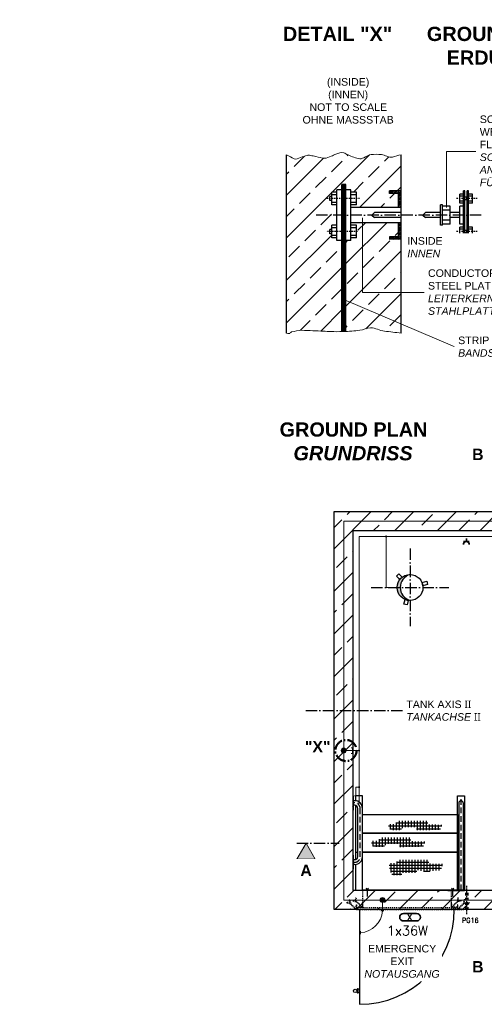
# Model space of a CAD drawing. Header units: millimetres. Extents: x 2605 to 1198744, y 17680 to 73723.
# Tile 624 of 656: x 90985 to 95887, y 40095 to 50487. Entities that reach past the tile are written whole.
import ezdxf
from ezdxf.enums import TextEntityAlignment as Align

# ---------------------------------------------------------------- set-up
doc = ezdxf.new("R2010")
doc.units = ezdxf.units.MM
for name, pattern in [('ACAD_ISO10W100', [18, 12, -3, 0, -3]), ('DASHDOT', [25.4, 12.7, -6.35, 0, -6.35]), ('JIS_02_1.0', [2, 1, -1])]:
    doc.linetypes.add(name, pattern=pattern)
for name, color, linetype, lineweight in [('Beschriftung', 7, 'Continuous', 9), ('elektro Installation', 7, 'Continuous', 35), ('HO1N2-D50', 4, 'Continuous', 18), ('Verz. Bandstahl 30x3_5mm auf Putz', 1, 'GRENZE2', 18), ('Verz. Bandstahl 30x3_5mm im Beton', 5, 'GRENZE1', 18)]:
    doc.layers.add(name, color=color, linetype=linetype, lineweight=lineweight)
doc.styles.add('LBB3.5M1000', font='isocp.shx', dxfattribs={"height": 3.5})
doc.styles.add('ROMANS', font='ROMANS', dxfattribs={"height": 0.2})
doc.linetypes.add('GRENZE1', pattern='A,6.35,-2.54,[133,ltypeshp.shx,S=2.54,R=0,X=-2.54,Y=0],-2.54,25.4', length=36.83)
doc.linetypes.add('GRENZE2', pattern='A,6.35,-2.54,[132,ltypeshp.shx,S=2.54,R=0,X=-2.54,Y=0],-2.54,25.4', length=36.83)

msp = doc.modelspace()

# ---------------------------------------------------------------- hatches: boundary and pattern name
h = msp.add_hatch()
h.set_pattern_fill('ANSI33', color=256, scale=50, style=0)
h.set_pattern_definition([(45, (179697.13, 46331.4), (-224.5064, 224.5064), []), (45, (179921.64, 46331.4), (-224.5064, 224.5064), [158.75, -79.375])])
h.paths.add_polyline_path([(96653.60274, 45294.77086), (94303.60274, 45294.77086), (94303.60274, 41094.77086), (98403.60274, 41094.77086), (98403.60274, 41294.77086), (94503.60274, 41294.77086), (94503.60274, 45094.77086), (96653.60274, 45094.77086)])
h.paths.add_polyline_path([(97533.60274, 45294.77086), (96653.60274, 45294.77086), (96653.60274, 45094.77086), (97533.60274, 45094.77086)], flags=17)
h.paths.add_polyline_path([(98403.60274, 45294.77086), (97533.60274, 45294.77086), (97533.60274, 45094.77086), (98403.60274, 45094.77086)])
h.paths.add_polyline_path([(100153.60274, 45294.77086), (98403.60274, 45294.77086), (98403.60274, 45094.77086), (100153.60274, 45094.77086)], flags=17)
h.paths.add_polyline_path([(102503.60274, 45294.77086), (100153.60274, 45294.77086), (100153.60274, 45094.77086), (102303.60274, 45094.77086), (102303.60274, 41294.77086), (98403.60274, 41294.77086), (98403.60274, 41094.77086), (102503.60274, 41094.77086)])
h = msp.add_hatch(color=256)
h.dxf.hatch_style = 1
h.paths.add_polyline_path([(95103.60274, 44631.27086, 0.4142135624), (94967.10274, 44494.77086), (95000.71765, 44494.77086, -0.33466015)])
h.paths.add_polyline_path([(95000.71765, 44494.77086), (94967.10274, 44494.77086, 0.4142135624), (95103.60274, 44358.27086, -0.33466015)])
h = msp.add_hatch()
h.set_pattern_fill('NET', color=253, scale=10)
h.set_pattern_definition([(0, (112961.716, 46231.402), (0, 31.75), []), (90, (112961.716, 46231.402), (-31.75, 2e-15), [])])
h.paths.add_polyline_path([(94875.13876, 41954.71762), (94877.21494, 41996.22584), (94948.84181, 41998.30127), (94969.60318, 42031.50785), (95290.36694, 42031.50785), (95294.51923, 41993.11275), (95444.00134, 41988.96192), (95420.12574, 41937.07662), (95264.41516, 41932.92579), (95172.02691, 41931.88809), (95172.02691, 41966.1324), (95035.00164, 41966.1324), (95004.89756, 41933.96349), (94911.47126, 41933.96349)])
h = msp.add_hatch()
h.set_pattern_fill('NET', color=253, scale=10)
h.set_pattern_definition([(0, (112782.13, 46053.954), (0, 31.75), []), (90, (112782.13, 46053.954), (-31.75, 2e-15), [])])
h.paths.add_polyline_path([(94695.55258, 41777.26987), (94697.62875, 41818.77809), (94769.25562, 41820.85352), (94790.01699, 41854.0601), (95110.78075, 41854.0601), (95114.93305, 41815.665), (95264.41516, 41811.51417), (95240.53955, 41759.62887), (95084.82897, 41755.47804), (94992.44073, 41754.44034), (94992.44073, 41788.68465), (94855.41545, 41788.68465), (94825.31137, 41756.51574), (94731.88507, 41756.51574)])
at = {"layer": 'Beschriftung'}
h = msp.add_hatch(color=256, dxfattribs=at)
h.dxf.hatch_style = 1
h.paths.add_polyline_path([(94006.43888, 41794.77086), (94104.41243, 41625.07569), (93908.46532, 41625.07569)])
at = {"layer": 'Verz. Bandstahl 30x3_5mm auf Putz'}
h = msp.add_hatch(color=256, dxfattribs=at)
h.dxf.hatch_style = 1
edge = h.paths.add_edge_path()
edge.add_arc((94852.97221, 45032.27086), 6.01999, 0, 360)
h = msp.add_hatch(color=256, dxfattribs=at)
h.dxf.hatch_style = 1
edge = h.paths.add_edge_path()
edge.add_arc((94566.10274, 42772.37809), 6.01999, 0, 360)
h = msp.add_hatch(color=256, dxfattribs=at)
h.dxf.hatch_style = 1
edge = h.paths.add_edge_path()
edge.add_arc((94566.10274, 42386.81379), 6.01999, 0, 360)
at = {"layer": 'Verz. Bandstahl 30x3_5mm im Beton'}
h = msp.add_hatch(color=256, dxfattribs=at)
h.dxf.hatch_style = 1
edge = h.paths.add_edge_path()
edge.add_arc((94403.60274, 42772.37809), 26.4653, 0, 360)
h = msp.add_hatch(color=256, dxfattribs=at)
h.dxf.hatch_style = 1
edge = h.paths.add_edge_path()
edge.add_arc((94812.11544, 41195.85849), 26.4653, 0, 360)

# ---------------------------------------------------------------- linework, layer by layer
at = {"color": 7, "linetype": 'Continuous'}
for p, q in [((94385.38379, 47195.14492), (94385.38379, 48746.64977)), ((94425.63934, 48746.64977), (94385.38379, 48746.64977)), ((94389.40935, 47195.23525), (94389.40935, 48746.64977)), ((94393.4349, 47195.32765), (94393.4349, 48746.64977)), ((94398.80231, 47195.45484), (94398.80231, 48746.64977)), ((94404.16971, 47195.59864), (94404.16971, 48746.64977)), ((94409.53712, 47195.76119), (94409.53712, 48746.64977)), ((94414.90453, 47195.94163), (94414.90453, 48746.64977)), ((94420.27194, 47196.13912), (94420.27194, 48746.64977)), ((94425.63934, 47196.35279), (94425.63934, 48746.64977)), ((94331.70972, 48666.13867), (94278.03566, 48666.13867)), ((94278.03566, 48531.9535), (94278.03566, 48666.13867)), ((94331.70972, 48639.30164), (94278.03566, 48639.30164)), ((94331.70972, 48156.23503), (94331.70972, 48692.97571)), ((94385.38379, 48692.97571), (94331.70972, 48692.97571)), ((94479.31341, 48692.97571), (94425.63934, 48692.97571)), ((94479.31341, 48156.23503), (94479.31341, 48692.97571)), ((94538.35488, 48666.13867), (94479.31341, 48666.13867)), ((94538.35488, 48639.30164), (94479.31341, 48639.30164)), ((94538.35488, 48531.9535), (94538.35488, 48666.13867)), ((94888.57818, 48671.69662), (94896.43874, 48679.55719)), ((94888.57818, 48652.72016), (94915.41521, 48679.55719)), ((94888.57818, 48652.72016), (94888.57818, 48679.55719)), ((95009.34483, 48679.55719), (94888.57818, 48679.55719)), ((94982.5078, 48652.72016), (94888.57818, 48652.72016)), ((94907.55518, 48652.72016), (94934.39221, 48679.55719)), ((94926.53165, 48652.72016), (94953.36868, 48679.55719)), ((94945.50865, 48652.72016), (94972.34569, 48679.55719)), ((94964.48512, 48652.72016), (94991.32215, 48679.55719)), ((94982.5078, 48651.76637), (95009.34483, 48678.6034)), ((94982.5078, 48632.78936), (95009.34483, 48659.6264)), ((94982.5078, 48505.11647), (94982.5078, 48652.72016)), ((94982.5078, 48613.8129), (95009.34483, 48640.64993)), ((95667.81642, 48646.0109), (95627.56087, 48646.0109)), ((95627.56087, 48552.08128), (95627.56087, 48646.0109)), ((95681.23493, 48679.55719), (95667.81642, 48679.55719)), ((95667.81642, 48169.65354), (95667.81642, 48679.55719)), ((95681.23493, 48169.65354), (95681.23493, 48679.55719)), ((95721.49048, 48679.55719), (95708.07197, 48679.55719)), ((95708.07197, 48169.65354), (95708.07197, 48679.55719)), ((95721.49048, 48169.65354), (95721.49048, 48679.55719)), ((95761.74604, 48646.0109), (95721.49048, 48646.0109)), ((95761.74604, 48552.08128), (95761.74604, 48646.0109)), ((94256.56603, 48577.57646), (94256.56603, 48620.51572)), ((94278.03566, 48620.51572), (94256.56603, 48620.51572)), ((94278.03566, 48577.57646), (94256.56603, 48577.57646)), ((94331.70972, 48558.79054), (94278.03566, 48558.79054)), ((94538.35488, 48558.79054), (94479.31341, 48558.79054)), ((94982.5078, 48594.83643), (95009.34483, 48621.67346)), ((94982.5078, 48575.85943), (95009.34483, 48602.69646)), ((94982.5078, 48537.90649), (95009.34483, 48564.74353)), ((94982.5078, 48518.92949), (95009.34483, 48545.76652)), ((94983.46158, 48557.83675), (95009.34483, 48583.71999)), ((95667.81642, 48625.88312), (95627.56087, 48625.88312)), ((95667.81642, 48572.20905), (95627.56087, 48572.20905)), ((95667.81642, 48552.08128), (95627.56087, 48552.08128)), ((95708.07197, 48612.46461), (95681.23493, 48612.46461)), ((95708.07197, 48585.62757), (95681.23493, 48585.62757)), ((95761.74604, 48625.88312), (95721.49048, 48625.88312)), ((95761.74604, 48572.20905), (95721.49048, 48572.20905)), ((95761.74604, 48552.08128), (95721.49048, 48552.08128)), ((94331.70972, 48531.9535), (94278.03566, 48531.9535)), ((94538.35488, 48531.9535), (94479.31341, 48531.9535)), ((95009.34483, 48505.11647), (94479.31341, 48505.11647)), ((94700.71894, 48424.60537), (94727.55597, 48451.4424)), ((95009.34483, 48451.4424), (94727.55597, 48451.4424)), ((94987.67124, 48505.11647), (95009.34483, 48526.79006)), ((95238.42387, 48424.60537), (95265.26091, 48451.4424)), ((95426.28311, 48451.4424), (95265.26091, 48451.4424)), ((95445.06903, 48531.9535), (95426.28311, 48531.9535)), ((95426.28311, 48317.25723), (95426.28311, 48531.9535)), ((95445.06903, 48317.25723), (95445.06903, 48531.9535)), ((95525.58014, 48518.53499), (95445.06903, 48518.53499)), ((95525.58014, 48478.27944), (95445.06903, 48478.27944)), ((95525.58014, 48330.67575), (95525.58014, 48518.53499)), ((95627.56087, 48451.4424), (95525.58014, 48451.4424)), ((95667.81642, 48518.53499), (95627.56087, 48518.53499)), ((95627.56087, 48330.67575), (95627.56087, 48518.53499)), ((95009.34483, 48344.09427), (94479.31341, 48344.09427)), ((94700.71894, 48424.60537), (94727.55597, 48397.76833)), ((95009.34483, 48397.76833), (94727.55597, 48397.76833)), ((94982.5078, 48339.48957), (94987.11249, 48344.09427)), ((94982.5078, 48320.51256), (95006.0895, 48344.09427)), ((94982.5078, 48196.49058), (94982.5078, 48344.09427)), ((94982.5078, 48301.5361), (95009.34483, 48328.37313)), ((95238.42387, 48424.60537), (95265.26091, 48397.76833)), ((95426.28311, 48397.76833), (95265.26091, 48397.76833)), ((95525.58014, 48370.9313), (95445.06903, 48370.9313)), ((95525.58014, 48330.67575), (95445.06903, 48330.67575)), ((95627.56087, 48397.76833), (95525.58014, 48397.76833)), ((95667.81642, 48330.67575), (95627.56087, 48330.67575)), ((94256.56603, 48228.69502), (94256.56603, 48271.63427)), ((94278.03566, 48271.63427), (94256.56603, 48271.63427)), ((94278.03566, 48228.69502), (94256.56603, 48228.69502)), ((94331.70972, 48317.25723), (94278.03566, 48317.25723)), ((94278.03566, 48183.07206), (94278.03566, 48317.25723)), ((94331.70972, 48290.4202), (94278.03566, 48290.4202)), ((94538.35488, 48317.25723), (94479.31341, 48317.25723)), ((94538.35488, 48290.4202), (94479.31341, 48290.4202)), ((94538.35488, 48183.07206), (94538.35488, 48317.25723)), ((94982.5078, 48282.5599), (95009.34483, 48309.39666)), ((94982.5078, 48263.58343), (95009.34483, 48290.4202)), ((94982.5078, 48244.60616), (95009.34483, 48271.44319)), ((94982.5078, 48225.62969), (95009.34483, 48252.46673)), ((94982.5078, 48206.65296), (95009.34483, 48233.48972)), ((95445.06903, 48317.25723), (95426.28311, 48317.25723)), ((95667.81642, 48297.12946), (95627.56087, 48297.12946)), ((95627.56087, 48203.19984), (95627.56087, 48297.12946)), ((95667.81642, 48277.00168), (95627.56087, 48277.00168)), ((95667.81642, 48223.32761), (95627.56087, 48223.32761)), ((95708.07197, 48263.58316), (95681.23493, 48263.58316)), ((95708.07197, 48236.74613), (95681.23493, 48236.74613)), ((95761.74604, 48297.12946), (95721.49048, 48297.12946)), ((95761.74604, 48277.00168), (95721.49048, 48277.00168)), ((95761.74604, 48223.32761), (95721.49048, 48223.32761)), ((95761.74604, 48203.19984), (95761.74604, 48297.12946)), ((94331.70972, 48209.9091), (94278.03566, 48209.9091)), ((94331.70972, 48183.07206), (94278.03566, 48183.07206)), ((94385.38379, 48156.23503), (94331.70972, 48156.23503)), ((94479.31341, 48156.23503), (94425.63934, 48156.23503)), ((94538.35488, 48209.9091), (94479.31341, 48209.9091)), ((94538.35488, 48183.07206), (94479.31341, 48183.07206)), ((94888.57818, 48188.63001), (94896.43874, 48196.49058)), ((94888.57818, 48169.65354), (94915.41494, 48196.49058)), ((94888.57818, 48196.49058), (94888.57818, 48169.65354)), ((94982.5078, 48196.49058), (94888.57818, 48196.49058)), ((95009.34483, 48169.65354), (94888.57818, 48169.65354)), ((94907.55518, 48169.65354), (94934.39221, 48196.49058)), ((94926.53165, 48169.65354), (94953.36841, 48196.49058)), ((94945.50865, 48169.65354), (94972.34569, 48196.49058)), ((94964.48512, 48169.65354), (95009.34483, 48214.51326)), ((94983.46158, 48169.65354), (95009.34483, 48195.53679)), ((95002.43859, 48169.65354), (95009.34483, 48176.55979)), ((95667.81642, 48203.19984), (95627.56087, 48203.19984)), ((95681.23493, 48169.65354), (95667.81642, 48169.65354)), ((95721.49048, 48169.65354), (95708.07197, 48169.65354)), ((95761.74604, 48203.19984), (95721.49048, 48203.19984))]:
    msp.add_line(p, q, dxfattribs=at)
at = {"color": 7, "linetype": 'DASHDOT'}
for p, q in [((94571.3843, 48599.04609), (94214.74856, 48599.04609)), ((95812.35263, 48599.04609), (95589.82129, 48599.04609)), ((94550.62773, 48250.16465), (94220.40957, 48250.16465)), ((95812.35263, 48250.16465), (95589.82129, 48250.16465))]:
    msp.add_line(p, q, dxfattribs=at)
at = {"linetype": 'ACAD_ISO10W100', "ltscale": 10}
for p, q in [((95854.51656, 48424.60537), (94098.69905, 48424.60537)), ((95103.60274, 44904.77086), (95103.60274, 44084.77086)), ((94693.60274, 44494.77086), (95513.60274, 44494.77086)), ((94003.60274, 43194.77086), (96550.0122, 43194.77086)), ((93908.46532, 41794.77086), (94354.7433, 41794.77086))]:
    msp.add_line(p, q, dxfattribs=at)
for p, q in [((94303.60274, 41094.77086), (94303.60274, 45294.77086)), ((94303.60274, 45294.77086), (102503.60274, 45294.77086)), ((94503.60274, 41294.77086), (94503.60274, 45094.77086)), ((94503.60274, 45094.77086), (102303.60274, 45094.77086)), ((94508.60274, 42294.58952), (94503.60274, 42294.58952)), ((94508.60274, 42144.58952), (94508.60274, 42294.58952)), ((94520.75274, 42243.72891), (94508.60274, 42243.72891)), ((94520.75274, 42195.43952), (94508.60274, 42195.43952)), ((94503.60274, 42147.13562), (94508.60274, 42147.13562)), ((94528.60274, 41699.77086), (94553.60274, 41699.77086)), ((94601.89213, 41699.77086), (94603.60274, 41699.77086)), ((95603.60274, 41699.77086), (95616.95274, 41699.77086)), ((95665.25274, 41699.77086), (95678.60274, 41699.77086)), ((102303.60274, 41294.77086), (94503.60274, 41294.77086)), ((102503.60274, 41094.77086), (94303.60274, 41094.77086)), ((94571.10274, 41094.77086), (94571.10274, 40094.77086))]:
    msp.add_line(p, q)
at = {"linetype": 'ACAD_ISO10W100', "ltscale": 5}
msp.add_line((94520.75274, 42219.58952), (94508.60274, 42219.58952), dxfattribs=at)
at = {"linetype": 'JIS_02_1.0', "ltscale": 5}
msp.add_line((94601.89213, 42001.57185), (94603.60274, 42001.57185), dxfattribs=at)
at = {"linetype": 'JIS_02_1.0', "ltscale": 10}
for p, q in [((94603.60274, 41294.77086), (94603.60274, 41114.77086)), ((95538.60274, 41294.77086), (95538.60274, 41114.77086))]:
    msp.add_line(p, q, dxfattribs=at)
at = {"linetype": 'ACAD_ISO10W100', "ltscale": 0.5}
for p, q in [((94653.60274, 41299.72325), (94640.89694, 41321.73033)), ((94666.30853, 41321.73033), (94653.60274, 41299.72325)), ((94653.60274, 41231.60289), (94653.60274, 41318.60931)), ((95540.89694, 41321.73033), (95553.60274, 41299.72325)), ((95553.60274, 41299.72325), (95566.30853, 41321.73033)), ((95553.60274, 41231.60289), (95553.60274, 41318.60931))]:
    msp.add_line(p, q, dxfattribs=at)
at = {"linetype": 'JIS_02_1.0', "ltscale": 25}
for p, q in [((95691.10274, 41094.77086), (95691.10274, 41294.77086)), ((95716.10241, 41094.67973), (95716.10241, 41294.67973))]:
    msp.add_line(p, q, dxfattribs=at)
for points in [[(94984.10169, 44639.02065), (95019.45703, 44603.66531), (94994.70829, 44578.91657), (94959.35295, 44614.27191)], [(95288.27724, 44526.13691), (95239.98095, 44513.19596), (95230.92228, 44547.00336), (95279.21857, 44559.94432)], [(95038.42928, 44319.15503), (95051.37024, 44367.45132), (95085.17764, 44358.39265), (95072.23669, 44310.09636)], [(95603.60274, 41899.72325), (94603.60274, 41899.72325), (94603.60274, 42099.67563), (95603.60274, 42099.67563)], [(95603.60274, 41699.77086), (94603.60274, 41699.77086), (94603.60274, 41899.72325), (95603.60274, 41899.72325)], [(94528.60274, 41299.72325), (94703.60274, 41299.72325), (94703.60274, 41294.77086), (94528.60274, 41294.77086)], [(95678.60274, 41299.72325), (95503.60274, 41299.72325), (95503.60274, 41294.77086), (95678.60274, 41294.77086)], [(94545.51077, 40214.99585), (94549.01861, 40214.99585), (94549.01861, 40256.65719), (94545.51077, 40256.65719)], [(94549.01861, 40218.14944), (94571.10274, 40218.14944), (94571.10274, 40253.5036), (94549.01861, 40253.5036)]]:
    msp.add_lwpolyline(points, close=True)
at = {"linetype": 'JIS_02_1.0', "ltscale": 10}
for points in [[(94470.61998, 41162.75362), (94437.00205, 41171.76152), (94435.44913, 41165.96596), (94473.30971, 41155.82125)], [(94472.1729, 41156.95806), (94461.61208, 41196.37155), (94467.40764, 41197.92447), (94477.55235, 41160.06389)], [(94472.1729, 41156.95806), (94529.30984, 41099.82112), (94533.55248, 41104.06376), (94477.55235, 41160.06389)], [(94535.61998, 41182.75362), (94502.00205, 41191.76152), (94500.44913, 41185.96596), (94538.30971, 41175.82125)], [(94537.1729, 41176.95806), (94526.61208, 41216.37155), (94532.40764, 41217.92447), (94542.55235, 41180.06389)], [(94537.1729, 41176.95806), (94594.30984, 41119.82112), (94598.55248, 41124.06376), (94542.55235, 41180.06389)], [(95605.03258, 41176.95806), (95547.89563, 41119.82112), (95543.65299, 41124.06376), (95599.65313, 41180.06389)], [(95605.03258, 41176.95806), (95615.59339, 41216.37155), (95609.79784, 41217.92447), (95599.65313, 41180.06389)], [(95606.58549, 41182.75362), (95640.20343, 41191.76152), (95641.75634, 41185.96596), (95603.89577, 41175.82125)], [(95670.03258, 41156.95806), (95612.89563, 41099.82112), (95608.65299, 41104.06376), (95664.65313, 41160.06389)], [(95670.03258, 41156.95806), (95680.59339, 41196.37155), (95674.79784, 41197.92447), (95664.65313, 41160.06389)], [(95671.58549, 41162.75362), (95705.20343, 41171.76152), (95706.75634, 41165.96596), (95668.89577, 41155.82125)]]:
    msp.add_lwpolyline(points, dxfattribs=at)
for points in [[(94603.60274, 41164.77086), (94603.60274, 41114.77086), (94538.60274, 41114.77086), (94538.60274, 41117.27086, -0.4142135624), (94541.10274, 41119.77086), (94593.60274, 41119.77086, 0.4142135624), (94598.60274, 41124.77086), (94598.60274, 41162.27086, -0.4142135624), (94601.10274, 41164.77086)], [(95538.60274, 41164.77086), (95538.60274, 41114.77086), (95603.60274, 41114.77086), (95603.60274, 41117.27086, 0.4142135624), (95601.10274, 41119.77086), (95548.60274, 41119.77086, -0.4142135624), (95543.60274, 41124.77086), (95543.60274, 41162.27086, 0.4142135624), (95541.10274, 41164.77086)], [(94538.60274, 41144.77086), (94538.60274, 41094.77086), (94473.60274, 41094.77086), (94473.60274, 41097.27086, -0.4142135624), (94476.10274, 41099.77086), (94528.60274, 41099.77086, 0.4142135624), (94533.60274, 41104.77086), (94533.60274, 41142.27086, -0.4142135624), (94536.10274, 41144.77086)], [(95603.60274, 41144.77086), (95603.60274, 41094.77086), (95668.60274, 41094.77086), (95668.60274, 41097.27086, 0.4142135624), (95666.10274, 41099.77086), (95613.60274, 41099.77086, -0.4142135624), (95608.60274, 41104.77086), (95608.60274, 41142.27086, 0.4142135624), (95606.10274, 41144.77086)]]:
    msp.add_lwpolyline(points, format="xyb", close=True, dxfattribs=at)
msp.add_lwpolyline([(94538.60274, 41094.77086), (95603.60274, 41094.77086), (95603.60274, 41114.77086), (94538.60274, 41114.77086)], close=True, dxfattribs=at)
msp.add_lwpolyline([(94541.15302, 40241.87481), (94545.51077, 40241.87481), (94545.51077, 40229.77823), (94541.15302, 40229.77823)])
for centre, radius in [((95103.60274, 44494.77086), 136.5), ((94524.6801, 40235.82652), 17.54819)]:
    msp.add_circle(centre, radius)
at = {"linetype": 'ACAD_ISO10W100', "lineweight": 50, "ltscale": 10}
msp.add_circle((94428.04306, 42773.82323), 111.5003, dxfattribs=at)
for centre, radius, start, end in [((95142.70903, 44494.77086), 141.99138, 105.986638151, 254.013361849), ((94520.75274, 42162.58952), 81.13939, 0, 90), ((94520.75274, 42162.58952), 32.85, 0, 90), ((95641.10274, 42219.58952), 24.15, 0, 180), ((94571.10274, 41094.77086), 1000, 270, 0)]:
    msp.add_arc(centre, radius, start, end)
at = {"linetype": 'ACAD_ISO10W100', "ltscale": 5}
msp.add_arc((94520.75274, 42162.58952), 57, 0, 90, dxfattribs=at)
at = {"color": 7, "linetype": 'Continuous', "lineweight": 5}
msp.add_open_spline([(95009.34483, 47178.79805), (94950.75654, 47185.80439), (94892.16826, 47192.81074), (94833.57997, 47199.81708), (94783.96768, 47205.75002), (94736.52929, 47234.72362), (94687.9064, 47235.15018), (94649.69753, 47235.48538), (94611.68211, 47213.28362), (94573.13353, 47208.65022), (94545.53368, 47205.33282), (94517.33462, 47201.61047), (94489.26082, 47199.81708), (94458.36759, 47197.84358), (94427.48587, 47196.12582), (94396.55954, 47195.40051), (94353.9001, 47194.40002), (94311.17569, 47193.61441), (94268.5434, 47195.40051), (94242.04122, 47196.51083), (94215.5897, 47198.7355), (94189.08538, 47199.81708), (94152.30102, 47201.31816), (94115.51313, 47202.76924), (94078.72667, 47204.23365), (94039.00176, 47205.81503), (93999.26791, 47207.23827), (93959.5391, 47208.65022), (93923.76161, 47209.92174), (93888.4585, 47199.78506), (93853.59481, 47190.98367), (93843.26062, 47188.37479), (93837.48304, 47171.08121), (93827.10881, 47173.31712), (93818.63197, 47175.1441), (93810.15514, 47176.97107), (93801.6783, 47178.79805)], degree=3, knots=[0, 0, 0, 0, 0.1445720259, 0.1445720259, 0.1445720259, 0.2669949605, 0.2669949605, 0.2669949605, 0.3631974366, 0.3631974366, 0.3631974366, 0.4320761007, 0.4320761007, 0.4320761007, 0.5078722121, 0.5078722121, 0.5078722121, 0.6124245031, 0.6124245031, 0.6124245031, 0.6774189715, 0.6774189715, 0.6774189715, 0.7676223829, 0.7676223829, 0.7676223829, 0.8650310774, 0.8650310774, 0.8650310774, 0.9527517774, 0.9527517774, 0.9527517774, 0.9787536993, 0.9787536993, 0.9787536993, 1, 1, 1, 1], dxfattribs=at)
at = {"layer": 'Beschriftung', "color": 7, "linetype": 'Continuous'}
for p, q in [((94603.60028, 47608.15657), (94603.60028, 48396.90928)), ((97731.8846, 47608.15657), (94603.60028, 47608.15657)), ((94410.47588, 47529.66972), (95577.88686, 47034.22615)), ((97625.106, 47034.22615), (95577.88686, 47034.22615))]:
    msp.add_line(p, q, dxfattribs=at)
at = {"layer": 'Beschriftung'}
msp.add_lwpolyline([(94006.43888, 41794.77086), (94104.41243, 41625.07569), (93908.46532, 41625.07569)], close=True, dxfattribs=at)
at = {"layer": 'elektro Installation'}
for p, q in [((95698.02421, 44979.24794), (95698.02421, 45010.48333)), ((95666.78882, 44979.24794), (95729.2596, 44979.24794))]:
    msp.add_line(p, q, dxfattribs=at)
at = {"layer": 'elektro Installation', "color": 7, "linetype": 'Continuous', "ltscale": 100}
for p, q in [((95034.51628, 41054.17823), (95172.6892, 41054.17823)), ((95034.51628, 40974.17823), (95172.6892, 40974.17823))]:
    msp.add_line(p, q, dxfattribs=at)
at = {"layer": 'elektro Installation'}
msp.add_arc((95698.02421, 44948.01255), 31.23539, 0, 180, dxfattribs=at)
at = {"layer": 'elektro Installation', "color": 7, "linetype": 'Continuous', "ltscale": 100}
for centre, start, end in [((95034.51628, 41014.17823), 90, 270), ((95172.6892, 41014.17823), 270, 90)]:
    msp.add_arc(centre, 40, start, end, dxfattribs=at)
at = {"layer": 'HO1N2-D50', "linetype": 'Continuous'}
msp.add_line((94797.11544, 41082.44334), (94827.11544, 41082.44334), dxfattribs=at)
at = {"layer": 'HO1N2-D50'}
msp.add_line((94580.58037, 40865.59689), (94580.58037, 40835.59689), dxfattribs=at)
msp.add_arc((94568.25285, 41094.77086), 244.17397, 272.893900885, 357.106099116, dxfattribs=at)
at = {"layer": 'Verz. Bandstahl 30x3_5mm auf Putz', "ltscale": 2}
for p, q in [((94566.10274, 45032.27086), (94566.10274, 42218.50026)), ((94566.10274, 45032.27086), (101125.99643, 45032.27086)), ((94852.97221, 44494.77086), (94852.97221, 45032.27086)), ((94852.97221, 44494.77086), (94966.16534, 44494.77086)), ((94566.10274, 42386.81379), (94530.9757, 42386.81379)), ((94530.9757, 42386.81379), (94530.9757, 42296.39983))]:
    msp.add_line(p, q, dxfattribs=at)
at = {"layer": 'Verz. Bandstahl 30x3_5mm auf Putz'}
for p, q in [((94966.16534, 44509.77086), (94966.16534, 44479.77086)), ((94515.9757, 42296.39983), (94545.9757, 42296.39983)), ((94551.10274, 42218.50026), (94581.10274, 42218.50026))]:
    msp.add_line(p, q, dxfattribs=at)
at = {"layer": 'Verz. Bandstahl 30x3_5mm auf Putz', "linetype": 'Continuous', "ltscale": 2}
msp.add_line((94498.15361, 42772.37809), (94566.10274, 42772.37809), dxfattribs=at)
at = {"layer": 'Verz. Bandstahl 30x3_5mm auf Putz', "linetype": 'Continuous'}
for centre in [(94852.97221, 45032.27086), (94566.10274, 42772.37809), (94566.10274, 42386.81379)]:
    msp.add_circle(centre, 6.01999, dxfattribs=at)
at = {"layer": 'Verz. Bandstahl 30x3_5mm im Beton', "ltscale": 15}
for p, q in [((102403.60274, 45194.77086), (94403.60274, 45194.77086)), ((94403.60274, 41194.77086), (102403.60274, 41194.77086)), ((94812.11544, 41082.44334), (94812.11544, 41194.77086))]:
    msp.add_line(p, q, dxfattribs=at)
at = {"layer": 'Verz. Bandstahl 30x3_5mm im Beton', "linetype": 'Continuous'}
msp.add_line((94403.60274, 42772.37809), (94498.15361, 42772.37809), dxfattribs=at)
msp.add_lwpolyline([(94483.15361, 42742.37809), (94498.15361, 42742.37809), (94498.15361, 42802.37809), (94483.15361, 42802.37809)], dxfattribs=at)
at = {"layer": 'Verz. Bandstahl 30x3_5mm im Beton', "linetype": 'Continuous', "ltscale": 15}
for centre in [(94403.60274, 42772.37809), (94812.11544, 41195.85849)]:
    msp.add_circle(centre, 26.4653, dxfattribs=at)

# ---------------------------------------------------------------- texts
at = {"layer": 'Beschriftung', "attachment_point": 1, "style": 'LBB3.5M1000', "bg_fill": 2}
for s, insert, char_height, width in [('\\pi98.673;{\\fArial|b1|i0|c0|p34;GROUNDING CONNECTION\\P\\pi307.46;ERDUNGSANSCHLUSS}', (66046.37884, 50412.25145), 150, 2941.2407164), ('\\pi74.897;{\\fArial|b1|i0|c0|p34;GROUND PLAN\\L\\P\\pi221.06;\\fArial|b1|i1|c0|p34;\\lGRUNDRISS}', (93652.51658, 46236.51774), 150, 1682.9463594), ('\\pi47.714;{\\fArial|b1|i0|c0|p34;B}', (95710.96546, 40551.04109), 120, 195.9471091)]:
    msp.add_mtext(s, dxfattribs=dict(at, insert=insert, char_height=char_height, width=width))
at = {"layer": 'elektro Installation', "color": 7, "linetype": 'Continuous', "ltscale": 100, "style": 'ROMANS'}
msp.add_text('X', height=64.9999, dxfattribs=at).set_placement((95100.41324, 41047.65153), align=Align.TOP_CENTER)
msp.add_text('PG16', height=50, dxfattribs=at).set_placement((95651.3811, 41006.30565), align=Align.TOP_LEFT)
at = {"layer": 'elektro Installation', "linetype": 'Continuous', "ltscale": 100, "style": 'ROMANS'}
msp.add_text('1x36W', height=100, dxfattribs=at).set_placement((94859.37409, 40921.97171), align=Align.TOP_LEFT)

# ---------------------------------------------------------------- next in the draw order: texts
at = {"insert": (93994.07273, 42874.57566), "char_height": 120, "width": 198.2103008, "attachment_point": 1, "style": 'LBB3.5M1000', "bg_fill": 2}
msp.add_mtext('{\\fArial|b1|i0|c0|p34;"X"}', dxfattribs=at)
at = {"layer": 'Beschriftung', "attachment_point": 1, "style": 'LBB3.5M1000', "bg_fill": 2}
for s, insert, char_height, width in [('\\pi1252.5;{\\fArial|b0|i0|c0|p34;(INSIDE)\\P\\pi1264.9;(INNEN)\\P\\pi1068;NOT TO SCALE\\P\\pi995.01;OHNE MASSSTAB}', (63838.00175, 49871.04459), 80, 2941.2407164), ('{\\fArial|b0|i0|c0|p34;CONDUCTOR WITH WELD-ON\\PSTEEL PLATE AND FLAT-STRIP CONNECTOR\\P\\fArial|b0|i1|c0|p34;LEITERKERN MIT ANGESCHWEISSTER\\PSTAHLPLATTE UND FLACHBANDVERBINDER}', (95293.22476, 47852.18656), 80, 2577.1773754), ('{\\fArial|b0|i0|c0|p34;STRIP STEEL 30x3,5mm GALVANIZED\\P\\fArial|b0|i1|c0|p34;BANDSTAHL 30x3,5mm VERZINKT}', (95611.29597, 47142.83444), 80, 2577.1773754), ('\\pi74.897;{\\fArial|b1|i0|c0|p34;GROUND PLAN\\L\\P\\pi221.06;\\fArial|b1|i1|c0|p34;\\lGRUNDRISS}', (64492.72778, 46236.51791), 150, 1682.9463594), ('{\\fArial|b0|i0|c0|p34;TANK AXIS \\fSegoe UI|b0|i0|c0|p34;II\\fArial|b0|i0|c0|p34;\\P\\fArial|b0|i1|c0|p34;TANKACHSE \\fSegoe UI|b0|i0|c0|p34;II}', (95064.57928, 43301.28187), 80, 1314.0157142), ('\\pi37.769;{\\fArial|b1|i0|c0|p34;A}', (93908.46532, 41567.50297), 120, 195.9471091), ('\\pi31.451;{\\fArial|b0|i0|c0|p34;EMERGENCY \\P\\pi268.1;EXIT\\P\\pi-7.2665;\\fArial|b0|i1|c0|p34;NOTAUSGANG}', (94628.57201, 40722.25323), 80, 773.5161683)]:
    msp.add_mtext(s, dxfattribs=dict(at, insert=insert, char_height=char_height, width=width))

# ---------------------------------------------------------------- next in the draw order: hatches: boundary and pattern name
h = msp.add_hatch()
h.set_pattern_fill('ANSI33', color=256, scale=50, style=0)
h.set_pattern_definition([(45, (24451.94, -59.6), (-224.5064, 224.5064), []), (45, (24676.44, -59.6), (-224.5064, 224.5064), [158.75, -79.375])])
edge = h.paths.add_edge_path()
edge.add_spline(control_points=[(95009.34483, 49062.40072), (94978.71411, 49054.07847), (94948.0834, 49045.75621), (94917.45268, 49037.43396)], knot_values=[0, 0, 0, 0, 0.0754968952, 0.0754968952, 0.0754968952, 0.0754968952], degree=3, periodic=0)
edge.add_spline(control_points=[(94917.45268, 49037.43396), (94879.56207, 49027.13922), (94841.06858, 49060.25645), (94802.67954, 49063.93392)], knot_values=[0.0754968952, 0.0754968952, 0.0754968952, 0.0754968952, 0.1688875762, 0.1688875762, 0.1688875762, 0.1688875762], degree=3, periodic=0)
edge.add_spline(control_points=[(94802.67954, 49063.93392), (94766.71327, 49067.3793), (94727.63543, 49067.20691), (94692.32083, 49063.93392)], knot_values=[0.1688875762, 0.1688875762, 0.1688875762, 0.1688875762, 0.2563842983, 0.2563842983, 0.2563842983, 0.2563842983], degree=3, periodic=0)
edge.add_spline(control_points=[(94692.32083, 49063.93392), (94651.64668, 49060.1642), (94613.17718, 49014.79994), (94573.13353, 49019.76741)], knot_values=[0.2563842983, 0.2563842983, 0.2563842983, 0.2563842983, 0.3571600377, 0.3571600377, 0.3571600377, 0.3571600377], degree=3, periodic=0)
edge.add_spline(control_points=[(94573.13353, 49019.76741), (94532.23023, 49024.84152), (94490.40131, 49043.08861), (94449.53182, 49059.51708)], knot_values=[0.3571600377, 0.3571600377, 0.3571600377, 0.3571600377, 0.4600992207, 0.4600992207, 0.4600992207, 0.4600992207], degree=3, periodic=0)
edge.add_spline(control_points=[(94449.53182, 49059.51708), (94433.99469, 49065.7626), (94420.75866, 49077.75244), (94405.38838, 49081.60047)], knot_values=[0.4600992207, 0.4600992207, 0.4600992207, 0.4600992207, 0.4992330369, 0.4992330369, 0.4992330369, 0.4992330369], degree=3, periodic=0)
edge.add_spline(control_points=[(94405.38838, 49081.60047), (94378.94677, 49088.22027), (94347.98433, 49078.89453), (94321.51568, 49068.35049)], knot_values=[0.4992330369, 0.4992330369, 0.4992330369, 0.4992330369, 0.566555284, 0.566555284, 0.566555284, 0.566555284], degree=3, periodic=0)
edge.add_spline(control_points=[(94321.51568, 49068.35049), (94304.88765, 49061.72656), (94289.72105, 49052.91537), (94272.95782, 49046.2671)], knot_values=[0.566555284, 0.566555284, 0.566555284, 0.566555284, 0.6088481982, 0.6088481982, 0.6088481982, 0.6088481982], degree=3, periodic=0)
edge.add_spline(control_points=[(94272.95782, 49046.2671), (94249.70294, 49037.04425), (94226.45435, 49022.51647), (94202.32838, 49024.18398)], knot_values=[0.6088481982, 0.6088481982, 0.6088481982, 0.6088481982, 0.6675192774, 0.6675192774, 0.6675192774, 0.6675192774], degree=3, periodic=0)
edge.add_spline(control_points=[(94202.32838, 49024.18398), (94171.56187, 49026.31046), (94140.39714, 49035.14983), (94109.62709, 49041.85053)], knot_values=[0.6675192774, 0.6675192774, 0.6675192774, 0.6675192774, 0.7423392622, 0.7423392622, 0.7423392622, 0.7423392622], degree=3, periodic=0)
edge.add_spline(control_points=[(94109.62709, 49041.85053), (94090.42339, 49046.03246), (94071.4441, 49051.18), (94052.24039, 49055.10051)], knot_values=[0.7423392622, 0.7423392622, 0.7423392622, 0.7423392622, 0.7890347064, 0.7890347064, 0.7890347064, 0.7890347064], degree=3, periodic=0)
edge.add_spline(control_points=[(94052.24039, 49055.10051), (94040.72577, 49057.45127), (94028.4317, 49057.516), (94016.92581, 49055.10051)], knot_values=[0.7890347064, 0.7890347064, 0.7890347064, 0.7890347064, 0.8170334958, 0.8170334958, 0.8170334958, 0.8170334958], degree=3, periodic=0)
edge.add_spline(control_points=[(94016.92581, 49055.10051), (93992.81529, 49050.03886), (93970.03825, 49039.60474), (93946.2961, 49033.01739)], knot_values=[0.8170334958, 0.8170334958, 0.8170334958, 0.8170334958, 0.875704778, 0.875704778, 0.875704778, 0.875704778], degree=3, periodic=0)
edge.add_spline(control_points=[(93946.2961, 49033.01739), (93924.63096, 49027.00631), (93899.85581, 49009.01445), (93880.08109, 49019.76741)], knot_values=[0.875704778, 0.875704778, 0.875704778, 0.875704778, 0.9292433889, 0.9292433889, 0.9292433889, 0.9292433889], degree=3, periodic=0)
edge.add_spline(control_points=[(93880.08109, 49019.76741), (93853.94683, 49033.97851), (93827.81256, 49048.18962), (93801.6783, 49062.40072)], knot_values=[0.9292433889, 0.9292433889, 0.9292433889, 0.9292433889, 1, 1, 1, 1], degree=3, periodic=0)
edge.add_line((93801.6783, 49062.40072), (93801.6783, 47178.79805))
edge.add_spline(control_points=[(93801.6783, 47178.79805), (93810.15514, 47176.97107), (93818.63197, 47175.1441), (93827.10881, 47173.31712)], knot_values=[0.9787536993, 0.9787536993, 0.9787536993, 0.9787536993, 1, 1, 1, 1], degree=3, periodic=0)
edge.add_spline(control_points=[(93827.10881, 47173.31712), (93837.48304, 47171.08121), (93843.26062, 47188.37479), (93853.59481, 47190.98367)], knot_values=[0.9527517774, 0.9527517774, 0.9527517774, 0.9527517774, 0.9787536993, 0.9787536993, 0.9787536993, 0.9787536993], degree=3, periodic=0)
edge.add_spline(control_points=[(93853.59481, 47190.98367), (93888.4585, 47199.78506), (93923.76161, 47209.92174), (93959.5391, 47208.65022)], knot_values=[0.8650310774, 0.8650310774, 0.8650310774, 0.8650310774, 0.9527517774, 0.9527517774, 0.9527517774, 0.9527517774], degree=3, periodic=0)
edge.add_spline(control_points=[(93959.5391, 47208.65022), (93999.26791, 47207.23827), (94039.00176, 47205.81503), (94078.72667, 47204.23365)], knot_values=[0.7676223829, 0.7676223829, 0.7676223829, 0.7676223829, 0.8650310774, 0.8650310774, 0.8650310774, 0.8650310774], degree=3, periodic=0)
edge.add_spline(control_points=[(94078.72667, 47204.23365), (94115.51313, 47202.76924), (94152.30102, 47201.31816), (94189.08538, 47199.81708)], knot_values=[0.6774189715, 0.6774189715, 0.6774189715, 0.6774189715, 0.7676223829, 0.7676223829, 0.7676223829, 0.7676223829], degree=3, periodic=0)
edge.add_spline(control_points=[(94189.08538, 47199.81708), (94215.5897, 47198.7355), (94242.04122, 47196.51083), (94268.5434, 47195.40051)], knot_values=[0.6124245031, 0.6124245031, 0.6124245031, 0.6124245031, 0.6774189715, 0.6774189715, 0.6774189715, 0.6774189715], degree=3, periodic=0)
edge.add_spline(control_points=[(94268.5434, 47195.40051), (94307.45327, 47193.77036), (94346.43988, 47194.28243), (94385.38379, 47195.14492)], knot_values=[0.5170011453, 0.5170011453, 0.5170011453, 0.5170011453, 0.6124245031, 0.6124245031, 0.6124245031, 0.6124245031], degree=3, periodic=0)
edge.add_line((94385.38379, 47195.14492), (94385.38379, 48156.23503))
edge.add_line((94385.38379, 48156.23503), (94331.70972, 48156.23503))
edge.add_line((94331.70972, 48156.23503), (94331.70972, 48183.07206))
edge.add_line((94331.70972, 48183.07206), (94278.03566, 48183.07206))
edge.add_line((94278.03566, 48183.07206), (94278.03566, 48228.69502))
edge.add_line((94278.03566, 48228.69502), (94256.56603, 48228.69502))
edge.add_line((94256.56603, 48228.69502), (94256.56603, 48271.63427))
edge.add_line((94256.56603, 48271.63427), (94278.03566, 48271.63427))
edge.add_line((94278.03566, 48271.63427), (94278.03566, 48317.25723))
edge.add_line((94278.03566, 48317.25723), (94331.70972, 48317.25723))
edge.add_line((94331.70972, 48317.25723), (94331.70972, 48531.9535))
edge.add_line((94331.70972, 48531.9535), (94278.03566, 48531.9535))
edge.add_line((94278.03566, 48531.9535), (94278.03566, 48577.57646))
edge.add_line((94278.03566, 48577.57646), (94256.56603, 48577.57646))
edge.add_line((94256.56603, 48577.57646), (94256.56603, 48620.51572))
edge.add_line((94256.56603, 48620.51572), (94278.03566, 48620.51572))
edge.add_line((94278.03566, 48620.51572), (94278.03566, 48666.13867))
edge.add_line((94278.03566, 48666.13867), (94331.70972, 48666.13867))
edge.add_line((94331.70972, 48666.13867), (94331.70972, 48692.97571))
edge.add_line((94331.70972, 48692.97571), (94385.38379, 48692.97571))
edge.add_line((94385.38379, 48692.97571), (94385.38379, 48746.64977))
edge.add_line((94385.38379, 48746.64977), (94425.63934, 48746.64977))
edge.add_line((94425.63934, 48746.64977), (94425.63934, 48692.97571))
edge.add_line((94425.63934, 48692.97571), (94479.31341, 48692.97571))
edge.add_line((94479.31341, 48692.97571), (94479.31341, 48666.13867))
edge.add_line((94479.31341, 48666.13867), (94538.35488, 48666.13867))
edge.add_line((94538.35488, 48666.13867), (94538.35488, 48531.9535))
edge.add_line((94538.35488, 48531.9535), (94479.31341, 48531.9535))
edge.add_line((94479.31341, 48531.9535), (94479.31341, 48505.11647))
edge.add_line((94479.31341, 48505.11647), (94982.5078, 48505.11647))
edge.add_line((94982.5078, 48505.11647), (94982.5078, 48652.72016))
edge.add_line((94982.5078, 48652.72016), (94888.57818, 48652.72016))
edge.add_line((94888.57818, 48652.72016), (94888.57818, 48679.55719))
edge.add_line((94888.57818, 48679.55719), (95009.34483, 48679.55719))
edge.add_line((95009.34483, 48679.55719), (95009.34483, 49062.40072))
h.paths.add_polyline_path([(95009.34483, 48169.65354), (94888.57818, 48169.65354), (94888.57818, 48196.49058), (94982.5078, 48196.49058), (94982.5078, 48344.09427), (94603.60028, 48344.09427), (94603.60028, 47823.67495), (95009.34483, 47823.67495)], flags=16)
h.paths.add_polyline_path([(95009.34483, 47823.67495), (94603.60028, 47823.67495), (94603.60028, 48344.09427), (94479.31341, 48344.09427), (94479.31341, 48317.25723), (94538.35488, 48317.25723), (94538.35488, 48183.07206), (94479.31341, 48183.07206), (94479.31341, 48156.23503), (94425.63934, 48156.23503), (94425.63934, 47526.03378), (95009.34483, 47386.07119)], flags=17)
edge = h.paths.add_edge_path(flags=17)
edge.add_line((95009.34483, 47386.07119), (94425.63934, 47526.03378))
edge.add_line((94425.63934, 47526.03378), (94425.63934, 47196.35279))
edge.add_spline(control_points=[(94425.63934, 47196.35279), (94446.85318, 47197.22819), (94468.05429, 47198.46238), (94489.26082, 47199.81708)], knot_values=[0.4320761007, 0.4320761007, 0.4320761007, 0.4320761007, 0.4841060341, 0.4841060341, 0.4841060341, 0.4841060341], degree=3, periodic=0)
edge.add_spline(control_points=[(94489.26082, 47199.81708), (94517.33462, 47201.61047), (94545.53368, 47205.33282), (94573.13353, 47208.65022)], knot_values=[0.3631974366, 0.3631974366, 0.3631974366, 0.3631974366, 0.4320761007, 0.4320761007, 0.4320761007, 0.4320761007], degree=3, periodic=0)
edge.add_spline(control_points=[(94573.13353, 47208.65022), (94611.68211, 47213.28362), (94649.69753, 47235.48538), (94687.9064, 47235.15018)], knot_values=[0.2669949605, 0.2669949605, 0.2669949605, 0.2669949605, 0.3631974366, 0.3631974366, 0.3631974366, 0.3631974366], degree=3, periodic=0)
edge.add_spline(control_points=[(94687.9064, 47235.15018), (94736.52929, 47234.72362), (94783.96768, 47205.75002), (94833.57997, 47199.81708)], knot_values=[0.1445720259, 0.1445720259, 0.1445720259, 0.1445720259, 0.2669949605, 0.2669949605, 0.2669949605, 0.2669949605], degree=3, periodic=0)
edge.add_spline(control_points=[(94833.57997, 47199.81708), (94892.16826, 47192.81074), (94950.75654, 47185.80439), (95009.34483, 47178.79805)], knot_values=[0, 0, 0, 0, 0.1445720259, 0.1445720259, 0.1445720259, 0.1445720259], degree=3, periodic=0)
edge.add_line((95009.34483, 47178.79805), (95009.34483, 47386.07119))
h = msp.add_hatch()
h.set_pattern_fill('NET', color=253, scale=10)
h.set_pattern_definition([(0, (112970.02, 45818.395), (0, 31.75), []), (90, (112970.02, 45818.395), (-31.75, 2e-15), [])])
h.paths.add_polyline_path([(94883.4433, 41541.71063), (94885.51947, 41583.21885), (94957.14635, 41585.29428), (94977.90772, 41618.50086), (95298.67147, 41618.50086), (95302.82377, 41580.10576), (95452.30588, 41575.95493), (95427.09448, 41509.32411), (95270.16457, 41496.96662), (95179.11212, 41510.67444), (95169.12165, 41482.68009), (95032.09638, 41482.68009), (95008.43221, 41458.11151), (94915.00591, 41458.11151)])

# ---------------------------------------------------------------- next in the draw order: linework, layer by layer
at = {"color": 7, "linetype": 'Continuous'}
for p, q in [((93801.6783, 47178.79805), (93801.6783, 49062.40072)), ((95009.34483, 47178.79805), (95009.34483, 49062.40072))]:
    msp.add_line(p, q, dxfattribs=at)
for p, q in [((95616.95274, 42219.58952), (95616.95274, 41299.72325)), ((95665.25274, 42219.58952), (95665.25274, 41299.72325)), ((94553.60274, 41651.72891), (94553.60274, 42162.58952)), ((94601.89213, 41651.72891), (94601.89213, 42162.58952)), ((94508.60274, 41669.72891), (94503.60274, 41669.72891)), ((94508.60274, 41519.72891), (94508.60274, 41669.72891)), ((94520.75274, 41618.87891), (94508.60274, 41618.87891)), ((94520.75274, 41570.58952), (94508.60274, 41570.58952)), ((94503.60274, 41519.72891), (94508.60274, 41519.72891))]:
    msp.add_line(p, q)
at = {"linetype": 'ACAD_ISO10W100', "ltscale": 5}
for p, q in [((95641.10274, 42260.89629), (95641.10274, 41299.72325)), ((94577.75274, 41651.72891), (94577.75274, 42162.58952)), ((94508.60274, 41594.72891), (94520.75274, 41594.72891))]:
    msp.add_line(p, q, dxfattribs=at)
at = {"linetype": 'JIS_02_1.0', "ltscale": 5}
for p, q in [((94595.00153, 41619.00709), (94603.60274, 41619.00709)), ((95603.60274, 41619.00709), (95616.95274, 41619.00709)), ((95665.25274, 41619.00709), (95678.60274, 41619.00709))]:
    msp.add_line(p, q, dxfattribs=at)
at = {"linetype": 'ACAD_ISO10W100'}
msp.add_line((95703.60274, 41044.77086), (95703.60274, 41344.77086), dxfattribs=at)
for points in [[(94528.60274, 41570.97014), (94528.60274, 41299.72325), (94603.60274, 41299.72325), (94603.60274, 42294.58952), (94528.60274, 42294.58952), (94528.60274, 42243.34828)], [(94528.60274, 42194.48779), (94528.60274, 41619.83063)]]:
    msp.add_lwpolyline(points)
for points in [[(95678.60274, 41299.72325), (95603.60274, 41299.72325), (95603.60274, 42294.58952), (95678.60274, 42294.58952)], [(95603.60274, 41299.72325), (94603.60274, 41299.72325), (94603.60274, 41699.72325), (95603.60274, 41699.72325)]]:
    msp.add_lwpolyline(points, close=True)
at = {"linetype": 'ACAD_ISO10W100', "ltscale": 5}
msp.add_arc((94520.75274, 41651.72891), 57, 270, 0, dxfattribs=at)
for radius in [32.85, 81.13939]:
    msp.add_arc((94520.75274, 41651.72891), radius, 270, 0)
at = {"color": 7, "linetype": 'Continuous', "lineweight": 5}
msp.add_open_spline([(95009.34483, 49062.40072), (94978.71411, 49054.07847), (94948.0834, 49045.75621), (94917.45268, 49037.43396), (94879.56207, 49027.13922), (94841.06858, 49060.25645), (94802.67954, 49063.93392), (94766.71327, 49067.3793), (94727.63543, 49067.20691), (94692.32083, 49063.93392), (94651.64668, 49060.1642), (94613.17718, 49014.79994), (94573.13353, 49019.76741), (94532.23023, 49024.84152), (94490.40131, 49043.08861), (94449.53182, 49059.51708), (94433.99469, 49065.7626), (94420.75866, 49077.75244), (94405.38838, 49081.60047), (94378.94677, 49088.22027), (94347.98433, 49078.89453), (94321.51568, 49068.35049), (94304.88765, 49061.72656), (94289.72105, 49052.91537), (94272.95782, 49046.2671), (94249.70294, 49037.04425), (94226.45435, 49022.51647), (94202.32838, 49024.18398), (94171.56187, 49026.31046), (94140.39714, 49035.14983), (94109.62709, 49041.85053), (94090.42339, 49046.03246), (94071.4441, 49051.18), (94052.24039, 49055.10051), (94040.72577, 49057.45127), (94028.4317, 49057.516), (94016.92581, 49055.10051), (93992.81529, 49050.03886), (93970.03825, 49039.60474), (93946.2961, 49033.01739), (93924.63096, 49027.00631), (93899.85581, 49009.01445), (93880.08109, 49019.76741), (93853.94683, 49033.97851), (93827.81256, 49048.18962), (93801.6783, 49062.40072)], degree=3, knots=[0, 0, 0, 0, 0.0754968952, 0.0754968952, 0.0754968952, 0.1688875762, 0.1688875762, 0.1688875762, 0.2563842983, 0.2563842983, 0.2563842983, 0.3571600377, 0.3571600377, 0.3571600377, 0.4600992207, 0.4600992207, 0.4600992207, 0.4992330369, 0.4992330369, 0.4992330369, 0.566555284, 0.566555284, 0.566555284, 0.6088481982, 0.6088481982, 0.6088481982, 0.6675192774, 0.6675192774, 0.6675192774, 0.7423392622, 0.7423392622, 0.7423392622, 0.7890347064, 0.7890347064, 0.7890347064, 0.8170334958, 0.8170334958, 0.8170334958, 0.875704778, 0.875704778, 0.875704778, 0.9292433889, 0.9292433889, 0.9292433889, 1, 1, 1, 1], dxfattribs=at)
at = {"layer": 'Beschriftung', "color": 7, "linetype": 'Continuous'}
for p, q in [((97676.7032, 49094.67216), (95489.2224, 49094.67216)), ((95489.2224, 49094.67216), (95489.2224, 48504.25742))]:
    msp.add_line(p, q, dxfattribs=at)
at = {"layer": 'Verz. Bandstahl 30x3_5mm im Beton', "ltscale": 15}
msp.add_line((94403.60274, 41194.77086), (94403.60274, 45194.77086), dxfattribs=at)

# ---------------------------------------------------------------- next in the draw order: texts
at = {"layer": 'Beschriftung', "attachment_point": 1, "style": 'LBB3.5M1000', "bg_fill": 2}
for s, insert, char_height, width in [('\\pi98.673;{\\fArial|b1|i0|c0|p34;GROUNDING CONNECTION\\P\\pi307.46;ERDUNGSANSCHLUSS}', (95182.88329, 50412.25145), 150, 2941.2407164), ('\\pi47.714;{\\fArial|b1|i0|c0|p34;B}', (95710.96546, 45959.00573), 120, 195.9471091)]:
    msp.add_mtext(s, dxfattribs=dict(at, insert=insert, char_height=char_height, width=width))

# ---------------------------------------------------------------- next in the draw order: texts
at = {"layer": 'Beschriftung', "char_height": 80, "attachment_point": 1, "style": 'LBB3.5M1000', "bg_fill": 2}
for s, insert, width in [('\\pi1252.5;{\\fArial|b0|i0|c0|p34;(INSIDE)\\P\\pi1264.9;(INNEN)\\P\\pi1068;NOT TO SCALE\\P\\pi995.01;OHNE MASSSTAB}', (92974.50621, 49871.04459), 2941.2407164), ('{\\fArial|b0|i0|c0|p34;INSIDE\\P\\fArial|b0|i1|c0|p34;INNEN}', (95074.75547, 48192.27091), 2577.1773754)]:
    msp.add_mtext(s, dxfattribs=dict(at, insert=insert, width=width))

# ---------------------------------------------------------------- next in the draw order: texts
at = {"layer": 'Beschriftung', "attachment_point": 1, "style": 'LBB3.5M1000', "bg_fill": 2}
for s, insert, char_height, width in [('\\pi115.3;{\\fArial|b1|i0|c0|p34;DETAIL "X"}', (93647.08673, 50412.25145), 150, 1358.368794), ('{\\fArial|b0|i0|c0|p34;SCREW BOLT M12 WITH\\PWELD-ON CONNECTOR FOR\\PFLAT- AND ROUND STEEL\\P\\fArial|b0|i1|c0|p34;SCHRAUBENBOLZEN M12 MIT\\PANGESCHWEISSTEN VERBINDER\\PFÜR FLACH- UND RUNDSTAHL}', (95839.5799, 49476.20338), 80, 1872.2729746)]:
    msp.add_mtext(s, dxfattribs=dict(at, insert=insert, char_height=char_height, width=width))

# ---------------------------------------------------------------- next in the draw order: texts
at = {"layer": 'Beschriftung', "insert": (6985.51128, 49177.65283), "char_height": 500, "width": 7399.7669481, "attachment_point": 1, "style": 'LBB3.5M1000'}
msp.add_mtext('\\pi2004.5;{\\fArial|b0|i0|c0|p34;TOP VIEW\\P\\pi1431.8;\\fArial|b0|i1|c0|p34;DRAUFSICHT\\P\\pi64.583;\\fArial|b0|i0|c0|p34;\\H0.6x;(SECTION THROUGH PUMP HOUSE)\\P\\pi330.31;\\fArial|b0|i1|c0|p34;(SCHNITT DURCH PUMPENHAUS)}', dxfattribs=at)

doc.saveas('drawing.dxf')
